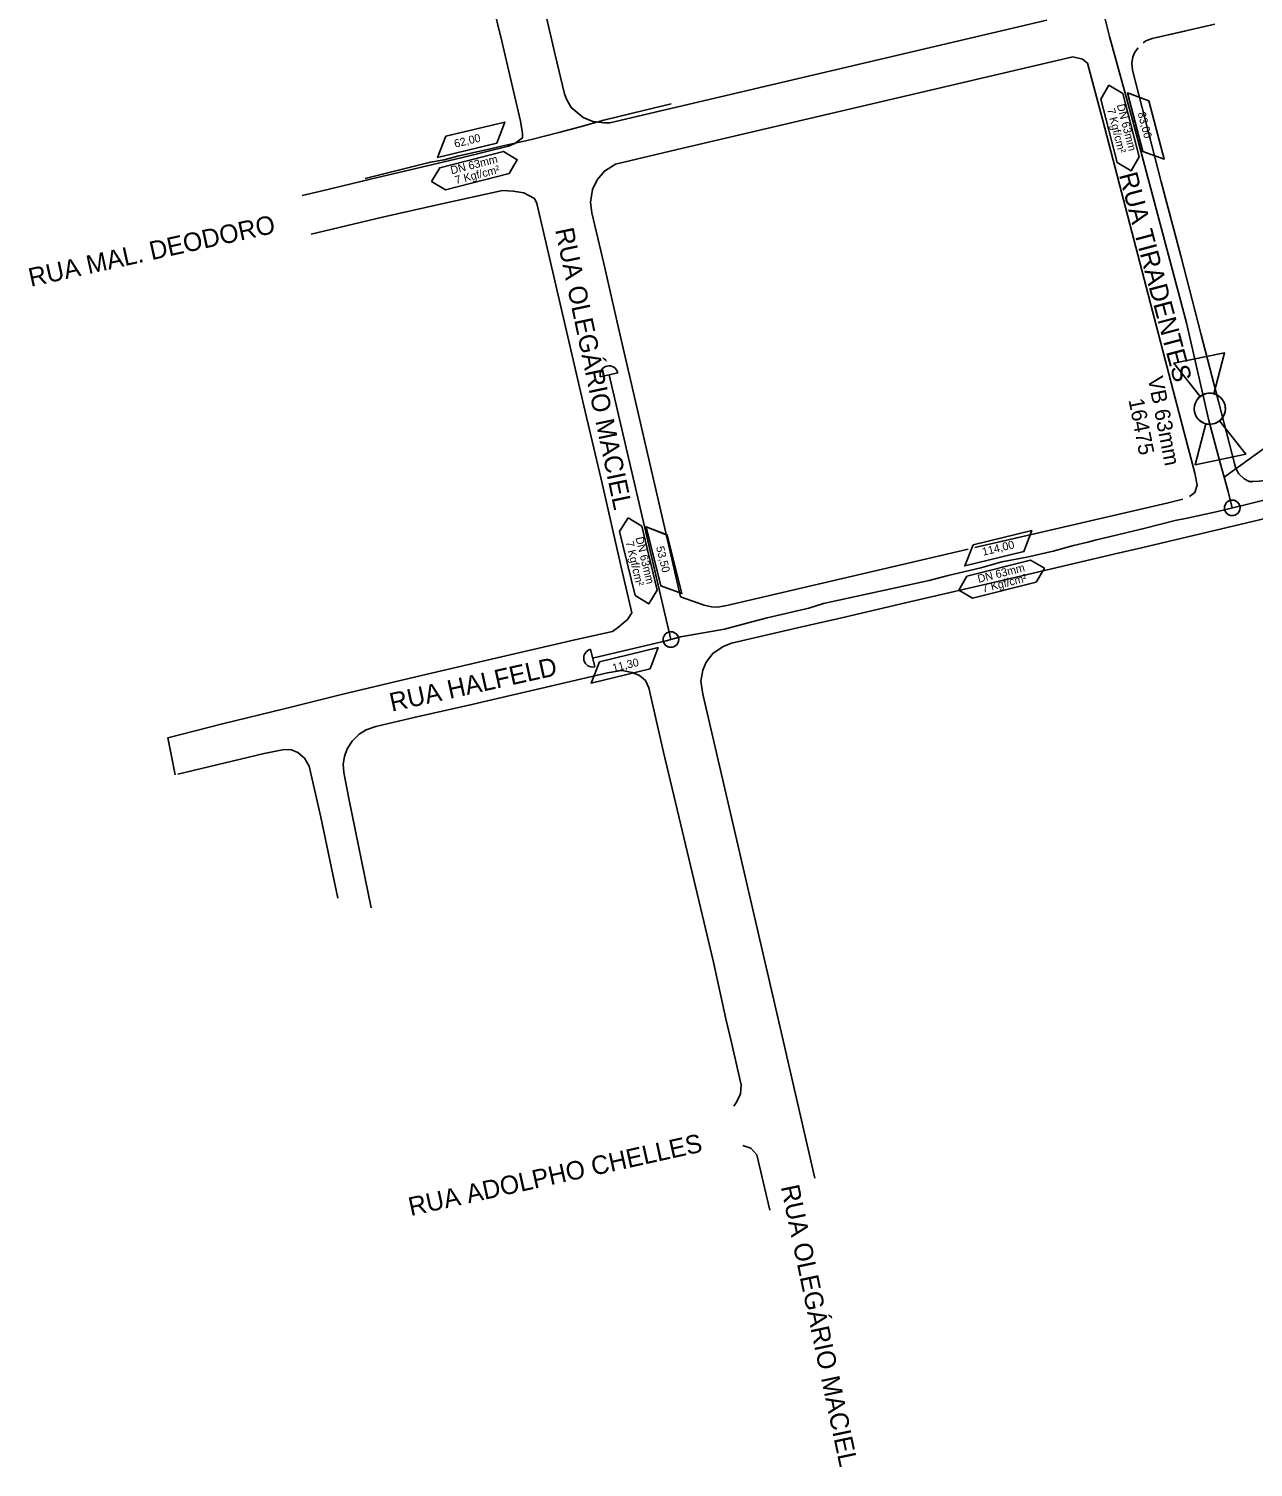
# Model space of a CAD drawing. Extents: x 656692 to 673945, y 7585994 to 7599066.
# Drawn here: x 668940 to 669416, y 7593524 to 7594083 of the extents above; entities that cross this region are included whole.
import ezdxf

# ---------------------------------------------------------------- set-up
doc = ezdxf.new("R2010")
doc.units = 0
for name, color, linetype in [('LOGRADOURO', 7, 'Continuous'), ('LOGRADOURO_TEXTO', 7, 'Continuous'), ('SIMBOLO', 7, 'Continuous'), ('TEXTO', 7, 'Continuous'), ('TUBO_PEAD_GN_63', 7, 'Continuous'), ('VALVULA_PEAD_63', 7, 'Continuous')]:
    doc.layers.add(name, color=color, linetype=linetype)

# ---------------------------------------------------------------- blocks, each defined once
blk = doc.blocks.new('VALVULA_PEAD_DN_16')
at = {"layer": 'VALVULA_PEAD_63'}
for points in [[(-0.0374, 0.0187), (-0.1395, 0.0698), (-0.1395, -0.0698), (-0.0374, -0.0187)], [(-0.0374, -0.0187), (-0.1395, -0.0698), (-0.1395, 0.0698), (-0.0374, 0.0187)], [(0.0374, -0.0187), (0.1395, -0.0698), (0.1395, 0.0698), (0.0374, 0.0187)], [(0.0374, -0.0187), (0.1395, -0.0698), (0.1395, 0.0698), (0.0374, 0.0187)]]:
    blk.add_lwpolyline(points, dxfattribs=at)
blk.add_circle((0, 0), 0.0419, dxfattribs=at)
for start, end in [(90, 270), (270, 90), (153.4349, 206.5651), (333.4349, 26.5651)]:
    blk.add_arc((0, 0), 0.0419, start, end, dxfattribs=at)
blk = doc.blocks.new('INTERLIGACAO_9')
at = {"layer": 'SIMBOLO'}
blk.add_circle((0, 0), 4.19, dxfattribs=at)
for start, end in [(0, 180), (180, 0)]:
    blk.add_arc((0, 0), 4.19, start, end, dxfattribs=at)

msp = doc.modelspace()

# ---------------------------------------------------------------- linework, layer by layer
at = {"layer": 'LOGRADOURO'}
for points in [[(669046.4, 7594018.59), (669053.59, 7594020.3), (669072.99, 7594025.01), (669108.25, 7594033.29), (669126.65, 7594037.77), (669129.07, 7594038.85), (669132.04, 7594041.02), (669132.12, 7594042.78), (669131.34, 7594047.57), (669123.99, 7594078.64), (669116.53, 7594109.36), (669113.59, 7594121.86), (669108.27, 7594145.6), (669100.2, 7594181.12), (669096.48, 7594196.77), (669091.51, 7594197.22), (669084.41, 7594196.25), (669060.12, 7594190.93), (669039.06, 7594186.55), (669013.1, 7594181.16), (668996.79, 7594177.59), (668980.03, 7594174.09)], [(669336.03, 7594086.89), (669166.09, 7594046.95), (669163.92, 7594046.89), (669159.4, 7594047.41), (669155.66, 7594048.99), (669151.04, 7594052.89), (669149.14, 7594056.14), (669148.37, 7594058.13), (669144.7, 7594073.93), (669137.37, 7594105.37)], [(669373.59, 7594078.01), (669374.59, 7594078.74), (669377.06, 7594079.74), (669390.21, 7594082.73)], [(669377.06, 7594079.74), (669401.35, 7594085.23)], [(669724.96, 7594084.4), (669728.09, 7594069.45), (669730.91, 7594056.09), (669728.74, 7594048.51), (669732.53, 7594030.09), (669739, 7593993.14), (669730.61, 7593980.24), (669706.42, 7593974.57), (669678.63, 7593968.11), (669655.73, 7593962.63), (669634.96, 7593957.81), (669612.4, 7593952.7), (669598.29, 7593949.48), (669563.16, 7593941.16), (669545.24, 7593937.06), (669515.94, 7593930.07), (669491.39, 7593924.43), (669437.87, 7593911.91), (669420.74, 7593907.83), (669418.63, 7593907.53), (669414.71, 7593907.35)], [(669305.39, 7593881.11), (669211.53, 7593859.09), (669207.9, 7593858.5), (669205.6, 7593858.67), (669202.77, 7593859.29), (669193.58, 7593862.56), (669187.03, 7593890.79), (669168.92, 7593969.31), (669163.71, 7593992.12), (669159.06, 7594011.86), (669158.59, 7594016.01), (669159.34, 7594020.91), (669161.08, 7594024.72), (669163.96, 7594028.14), (669168.3, 7594030.77), (669192.24, 7594036.57), (669346.14, 7594072.57), (669349.96, 7594071.7), (669351.92, 7594070.07), (669357.85, 7594047.8), (669386.01, 7593939.8), (669393.67, 7593910.67), (669394.57, 7593905.97), (669393.58, 7593903.06), (669391.55, 7593901.53)], [(669415.91, 7593907.09), (669414.71, 7593907.35), (669412.83, 7593908.37), (669410.77, 7593910.41), (669409.58, 7593912.48), (669409.01, 7593914.44), (669402.89, 7593938.46), (669395.96, 7593964.94), (669388.12, 7593995.12), (669380.52, 7594023.99), (669369.4, 7594067.33), (669369.16, 7594070.17), (669369.52, 7594072.54), (669370.26, 7594074.33), (669371.57, 7594076.03)], [(669049.82, 7594003.55), (669077.64, 7594010.21), (669099.49, 7594015.09), (669124.33, 7594020.64), (669128.48, 7594020.37), (669132.57, 7594019.66), (669136.76, 7594017.45), (669137.61, 7594015.54), (669140.83, 7594001.67), (669155.91, 7593936.88), (669163.06, 7593906.6), (669170.62, 7593873.54), (669174.58, 7593856.24), (669172.93, 7593853.73), (669169.61, 7593850.79), (669167.13, 7593849.09), (669152.41, 7593845.86), (669116.68, 7593837.49), (669090.6, 7593831.37), (669061.7, 7593824.54), (669039.82, 7593819.09), (669015.34, 7593813.13), (668994.16, 7593807.73), (668995.51, 7593800.52), (668996.97, 7593793.29)], [(669389.02, 7593900.48), (669382.79, 7593898.95), (669330.06, 7593886.8), (669308.09, 7593881.67)], [(669245.77, 7593636.42), (669233.12, 7593691.69), (669211.67, 7593783.91), (669202.22, 7593824.61), (669201.49, 7593829.75), (669202.2, 7593834), (669203.5, 7593837.14), (669206.1, 7593840.48), (669210.1, 7593843.14), (669213.38, 7593844.46), (669240.77, 7593850.86), (669255.13, 7593854.09), (669283.23, 7593860.74), (669319.18, 7593869.03), (669362.65, 7593879.26), (669372.9, 7593881.61), (669429.1, 7593894.88)], [(669073.18, 7593741.52), (669064.49, 7593784.09), (669062.55, 7593794.24), (669062.36, 7593797.42), (669062.8, 7593800.36), (669063.88, 7593803.43), (669065.86, 7593806.37), (669068.57, 7593809.11), (669071.22, 7593810.74), (669075.06, 7593812.13), (669090.42, 7593815.72), (669112.31, 7593820.59), (669118.5, 7593822.05), (669142.93, 7593827.82), (669165.17, 7593833), (669169.78, 7593833.75), (669170.84, 7593833.85), (669174.76, 7593833.07), (669177.63, 7593831.87), (669179.87, 7593829.94), (669181.19, 7593827.08), (669186.87, 7593802.11), (669192.86, 7593777.12), (669200.7, 7593744.43), (669206.38, 7593720.37), (669211.17, 7593698.41), (669213.34, 7593689.16), (669217.08, 7593672.64), (669216.85, 7593669.24), (669215.31, 7593665.95), (669214.29, 7593664.34)], [(669060.23, 7593745.29), (669058.28, 7593754.52), (669053.62, 7593776.83), (669049.1, 7593796.67), (669047.29, 7593799.73), (669044.65, 7593801.94), (669042.19, 7593803), (669039.36, 7593803.15), (669031.52, 7593801.64), (668997.97, 7593793.53)], [(669217.83, 7593649.15), (669220.96, 7593648.07), (669223.18, 7593645.48), (669228.27, 7593624.01)]]:
    msp.add_lwpolyline(points, dxfattribs=at)
at = {"layer": 'SIMBOLO'}
for points in [[(669360.21, 7594061.52), (669365.61, 7594058.35), (669372.03, 7594033.64), (669368.86, 7594028.24), (669363.46, 7594031.41), (669357.04, 7594056.13), (669360.21, 7594061.52)], [(669096.71, 7594024.09), (669099.91, 7594029.46), (669124.66, 7594035.75), (669130.04, 7594032.55), (669126.84, 7594027.17), (669102.09, 7594020.89), (669096.71, 7594024.09)], [(669173.12, 7593893.23), (669178.46, 7593889.97), (669184.46, 7593865.14), (669181.2, 7593859.8), (669175.86, 7593863.06), (669169.86, 7593887.89), (669173.12, 7593893.23)], [(669301.78, 7593865.18), (669304.97, 7593870.56), (669329.73, 7593876.84), (669335.1, 7593873.65), (669331.9, 7593868.27), (669307.15, 7593861.98), (669301.78, 7593865.18)]]:
    msp.add_lwpolyline(points, dxfattribs=at)
at = {"layer": 'TEXTO'}
msp.add_line((669405.03, 7593909.13), (669427.7, 7593925.43), dxfattribs=at)
for points in [[(669375.68, 7594055.49), (669381.71, 7594032.77), (669373.45, 7594035.7), (669367.39, 7594058.55), (669375.68, 7594055.49)], [(669102.31, 7594041.66), (669125.15, 7594047.22), (669122.05, 7594039.02), (669099.07, 7594033.43), (669102.31, 7594041.66)], [(669188.41, 7593886.58), (669194.11, 7593863.77), (669185.89, 7593866.82), (669180.16, 7593889.76), (669188.41, 7593886.58)], [(669188.41, 7593886.57), (669194.11, 7593863.77), (669185.89, 7593866.82), (669180.16, 7593889.76), (669188.41, 7593886.57)], [(669307.37, 7593882.75), (669330.21, 7593888.31), (669327.11, 7593880.11), (669304.13, 7593874.52), (669307.37, 7593882.75)], [(669307.37, 7593882.75), (669330.21, 7593888.31), (669327.12, 7593880.11), (669304.14, 7593874.52), (669307.37, 7593882.75)], [(669162, 7593837.21), (669184.83, 7593842.77), (669181.74, 7593834.57), (669158.76, 7593828.98), (669162, 7593837.21)]]:
    msp.add_lwpolyline(points, dxfattribs=at)
at = {"layer": 'TUBO_PEAD_GN_63'}
for p, q in [((669169.14, 7593949.65), (669162.33, 7593948.12)), ((669165.74, 7593948.89), (669189.8, 7593845.92)), ((669158.57, 7593842.11), (669160.18, 7593835.32))]:
    msp.add_line(p, q, dxfattribs=at)
for points in [[(669352.34, 7594112.8), (669360.39, 7594080.42), (669369.41, 7594048.04), (669390.42, 7593969.04), (669399.08, 7593931.17), (669403.51, 7593914.69), (669406.54, 7593903.56), (669408.19, 7593897.11)], [(669070.85, 7594025.23), (669096.28, 7594031.66), (669101.56, 7594032.55), (669107.29, 7594034.01), (669119.66, 7594036.81), (669125.08, 7594038.05), (669135.55, 7594040.37), (669146.17, 7594043.1), (669154.55, 7594045.38), (669163.78, 7594047.94), (669174.92, 7594050.67), (669189.87, 7594054.27)], [(669159.37, 7593838.71), (669182.41, 7593844.05), (669187.91, 7593845.4), (669193.58, 7593846.96), (669210.71, 7593850), (669221.81, 7593852.95), (669227.32, 7593854.36), (669238.39, 7593857), (669243.52, 7593858.16), (669249.15, 7593859.87), (669290.28, 7593868.93), (669297.69, 7593870.78), (669310.36, 7593873.76), (669318.54, 7593876.13), (669328.26, 7593877.91), (669338.5, 7593880.31), (669346.4, 7593882.45), (669351.94, 7593883.76), (669354.83, 7593884.55), (669363.07, 7593886.56), (669374.26, 7593889.26), (669385.92, 7593892.16), (669390.63, 7593893.08), (669401.88, 7593895.55), (669413.24, 7593898.35), (669424.59, 7593901.11)]]:
    msp.add_lwpolyline(points, dxfattribs=at)
for centre, start, end in [((669165.74, 7593948.89), 12.7108, 192.7108), ((669159.37, 7593838.71), 103.3073, 283.3073)]:
    msp.add_arc(centre, 3.49, start, end, dxfattribs=at)

# ---------------------------------------------------------------- block references
at = {"layer": 'SIMBOLO', "xscale": 0.7229249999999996, "yscale": 0.7229249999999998, "rotation": 166.312122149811}
for p in [(669408.19, 7593897.14), (669189.8, 7593845.92)]:
    msp.add_blockref('INTERLIGACAO_9', p, dxfattribs=at)
at = {"layer": 'VALVULA_PEAD_63', "xscale": 144.5849999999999, "yscale": 144.58499999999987, "rotation": -78.18143432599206}
msp.add_blockref('VALVULA_PEAD_DN_16', (669399.45, 7593935.69), dxfattribs=at)

# ---------------------------------------------------------------- texts
for s, p in [('VB 63mm', (669375.29, 7593947.68)), ('16475', (669367.8, 7593939.15))]:
    msp.add_text(s, height=6, rotation=281.048).set_placement(p)
at = {"layer": 'LOGRADOURO_TEXTO'}
for s, rotation, p in [('RUA TIRADENTES', 284.8845, (669364.06, 7594026.66)), ('RUA MAL. DEODORO', 12.4426, (668940.78, 7593983.08)), ('RUA OLEGÁRIO MACIEL', 281.8942, (669144.74, 7594005.32)), ('RUA HALFELD', 12.4426, (669081.24, 7593817.85)), ('RUA ADOLPHO CHELLES', 12.4426, (669088.59, 7593621.65)), ('RUA OLEGÁRIO MACIEL', 281.8942, (669232.51, 7593633.06))]:
    msp.add_text(s, height=7.2, rotation=rotation, dxfattribs=at).set_placement(p)
at = {"layer": 'TEXTO'}
for s, rotation, p in [('DN 63mm', 284.5601, (669363.25, 7594053.83)), ('7 Kgf/cm²', 284.5601, (669359.44, 7594052.09)), ('83,00', 284.8677, (669371.36, 7594050.67)), ('62,00', 13.6819, (669105.9, 7594037.22)), ('DN 63mm', 14.2528, (669104.5, 7594026.86)), ('7 Kgf/cm²', 14.2528, (669106.22, 7594023.04)), ('7 Kgf/cm²', 283.5974, (669172.18, 7593883.81)), ('DN 63mm', 283.5974, (669176.02, 7593885.48)), ('53,50', 284.0201, (669184.02, 7593881.82)), ('114,00', 13.6819, (669311.3, 7593878.49)), ('DN 63mm', 14.2528, (669309.56, 7593867.95)), ('7 Kgf/cm²', 14.2528, (669311.28, 7593864.13)), ('11,30', 13.6819, (669167.45, 7593833.25))]:
    msp.add_text(s, height=3.113, rotation=rotation, dxfattribs=at).set_placement(p)

doc.saveas('drawing.dxf')
